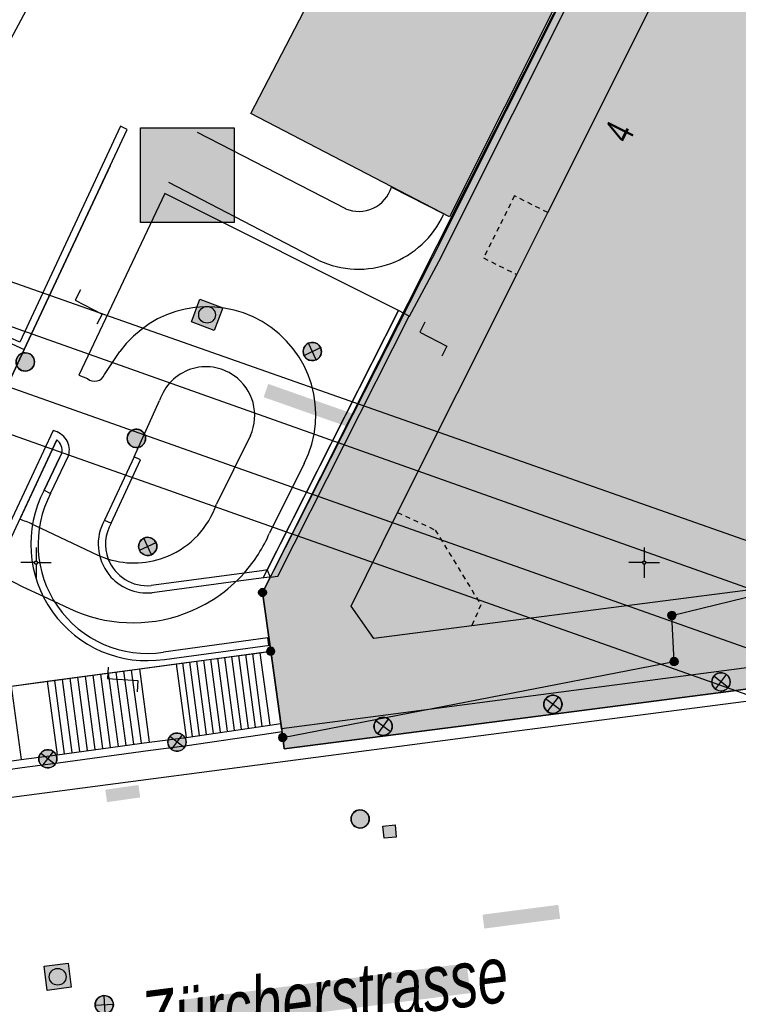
# Model space of a CAD drawing. Header units: metres. Extents: x 2695560 to 2696939, y 1260491 to 1262050.
# Tile 1001 of 1005: x 2696750 to 2696780, y 1261682 to 1261722. Entities that reach past the tile are written whole.
import ezdxf

# ---------------------------------------------------------------- set-up
doc = ezdxf.new("R2010")
doc.units = ezdxf.units.M
doc.linetypes.add('AUSGEZOGEN', pattern=[0])
doc.linetypes.add('VERDECKT2_S2', pattern=[0.36, 0.2, -0.16])
for name, color, linetype in [('XR$1$AV_Flächen (EO)', 7, 'AUSGEZOGEN'), ('XR$1$AV_Gebäudeflächen (BB)', 7, 'AUSGEZOGEN'), ('XR$1$AV_Gebäudeflächen (EO)', 7, 'AUSGEZOGEN'), ('XR$1$AV_Gebäudeflächen ut.', 7, 'AUSGEZOGEN'), ('XR$1$AV_Grenzpunkte', 7, 'AUSGEZOGEN'), ('XR$1$AV_Haus-Nr.', 7, 'AUSGEZOGEN'), ('XR$1$AV_Koordinatennetzpunkte', 7, 'AUSGEZOGEN'), ('XR$1$AV_Linien (BB)', 7, 'AUSGEZOGEN'), ('XR$1$AV_Linien (EO)', 7, 'AUSGEZOGEN'), ('XR$1$AV_Strassennamen', 7, 'AUSGEZOGEN'), ('XR$1$AW_LK_Einlaufschacht alt', 24, 'AUSGEZOGEN'), ('XR$1$AW_LK_Schachtdeckel', 24, 'AUSGEZOGEN'), ('XR$1$AW_LK_Zwischenpunkt', 24, 'AUSGEZOGEN'), ('XR$1$EW_LK_Knoten', 1, 'AUSGEZOGEN'), ('XR$1$Liegenschaftsgrenzen', 7, 'AUSGEZOGEN'), ('XR$1$PFAV', 255, 'AUSGEZOGEN'), ('XR$1$PFAW', 255, 'AUSGEZOGEN'), ('XR$1$PFEW', 255, 'AUSGEZOGEN')]:
    doc.layers.add(name, color=color, linetype=linetype)
doc.styles.add('ARIAL', font='arial.ttf')

# ---------------------------------------------------------------- blocks, each defined once
blk = doc.blocks.new('COMPLEXOBJECT_460')
at = {"layer": 'XR$1$AV_Linien (BB)', "color": 7, "linetype": 'AUSGEZOGEN', "transparency": 33554687}
blk.add_lwpolyline([(6743.665, 11689.657), (6767.861, 11692.84), (6779.081, 11694.291), (6783.873, 11694.912)], dxfattribs=at)
for centre, radius, start, end in [((6786.329, 11677.154), 17.927, 85.0832, 97.8728), ((6786.345, 11677.246), 17.834, 81.1591, 85.1109)]:
    blk.add_arc(centre, radius, start, end, dxfattribs=at)
blk = doc.blocks.new('COMPLEXOBJECT_461')
at = {"layer": 'XR$1$AV_Linien (BB)', "color": 7, "linetype": 'AUSGEZOGEN', "transparency": 33554687}
blk.add_line((6750.288, 11698.617), (6751.375, 11698.115), dxfattribs=at)
for centre, radius, start, end in [((6753.999, 11703.627), 6.099, 290.185, 318.3104), ((6753.992, 11703.641), 6.115, 244.6644, 290.2009)]:
    blk.add_arc(centre, radius, start, end, dxfattribs=at)
blk = doc.blocks.new('COMPLEXOBJECT_462')
at = {"layer": 'XR$1$AV_Linien (BB)', "color": 7, "linetype": 'AUSGEZOGEN', "transparency": 33554687}
blk.add_line((6758.814, 11705.225), (6757.418, 11702.408), dxfattribs=at)
blk.add_lwpolyline([(6753.085, 11701.617), (6754.301, 11704.22), (6754.029, 11704.347), (6755.082, 11706.667)], dxfattribs=at)
for centre, radius, start, end in [((6756.987, 11706.048), 2.003, 54.8763, 162.0161), ((6756.988, 11706.048), 2.003, 335.7315, 54.889), ((6754.037, 11703.555), 3.57, 292.7748, 341.2608), ((6754.036, 11703.565), 3.58, 252.6476, 292.7251)]:
    blk.add_arc(centre, radius, start, end, dxfattribs=at)
blk = doc.blocks.new('COMPLEXOBJECT_464')
at = {"layer": 'XR$1$AV_Linien (BB)', "color": 7, "linetype": 'AUSGEZOGEN', "transparency": 33554687}
blk.add_line((6750.852, 11705.043), (6749.329, 11701.78), dxfattribs=at)
blk.add_lwpolyline([(6750.333, 11702.978), (6750.963, 11704.304), (6751.056, 11704.5)], dxfattribs=at)
blk.add_arc((6750.552, 11704.62), 0.518, 346.5526, 54.6289, dxfattribs=at)
blk = doc.blocks.new('COMPLEXOBJECT_465')
at = {"layer": 'XR$1$AV_Linien (BB)', "color": 7, "linetype": 'AUSGEZOGEN', "transparency": 33554687}
for p, q in [((6752.815, 11707.733), (6753.447, 11708.674)), ((6761.028, 11704.069), (6759.598, 11701.206))]:
    blk.add_line(p, q, dxfattribs=at)
blk.add_lwpolyline([(6755.3, 11715.182), (6751.759, 11707.704), (6752.117, 11707.568)], dxfattribs=at)
for centre, radius, start, end in [((6757.053, 11706.069), 4.449, 59.6722, 144.1574), ((6757.054, 11706.069), 4.449, 333.2872, 59.6788), ((6752.408, 11707.895), 0.438, 228.3404, 338.2595), ((6753.994, 11703.637), 6.109, 318.2768, 336.5543)]:
    blk.add_arc(centre, radius, start, end, dxfattribs=at)
blk = doc.blocks.new('COMPLEXOBJECT_764')
at = {"layer": 'XR$1$AV_Linien (BB)', "color": 7, "linetype": 'AUSGEZOGEN', "transparency": 33554687}
blk.add_lwpolyline([(6788.734, 11699.912), (6788.642, 11700.405), (6787.65, 11700.277), (6788.095, 11696.835), (6760.092, 11693.161)], dxfattribs=at)
blk = doc.blocks.new('COMPLEXOBJECT_837')
at = {"layer": 'XR$1$AV_Flächen (EO)', "color": 7, "linetype": 'AUSGEZOGEN', "transparency": 33554687}
blk.add_line((6744.045, 11708.931), (6842.134, 11674.245), dxfattribs=at)
blk = doc.blocks.new('COMPLEXOBJECT_838')
at = {"layer": 'XR$1$AV_Flächen (EO)', "color": 7, "linetype": 'AUSGEZOGEN', "transparency": 33554687}
blk.add_line((6842.544, 11676.461), (6744.887, 11711.15), dxfattribs=at)
blk = doc.blocks.new('COMPLEXOBJECT_839')
at = {"layer": 'XR$1$AV_Flächen (EO)', "color": 7, "linetype": 'AUSGEZOGEN', "transparency": 33554687}
blk.add_line((6755.278, 11696.022), (6759.61, 11696.61), dxfattribs=at)
blk.add_arc((6754.569, 11700.753), 4.784, 152.3446, 278.5262, dxfattribs=at)
blk = doc.blocks.new('COMPLEXOBJECT_840')
at = {"layer": 'XR$1$AV_Flächen (EO)', "color": 7, "linetype": 'AUSGEZOGEN', "transparency": 33554687}
blk.add_lwpolyline([(6759.505, 11699.699), (6759.277, 11699.668), (6754.728, 11699.057)], dxfattribs=at)
for centre, radius, start, end in [((6754.573, 11700.76), 1.718, 149.8321, 200.8657), ((6754.565, 11700.76), 1.71, 200.9545, 275.4571)]:
    blk.add_arc(centre, radius, start, end, dxfattribs=at)
blk = doc.blocks.new('COMPLEXOBJECT_882')
at = {"layer": 'XR$1$AV_Flächen (EO)', "color": 7, "linetype": 'AUSGEZOGEN', "transparency": 33554687}
for points in [[(6750.699, 11705.426), (6745.532, 11694.381), (6745.252, 11693.782)], [(6745.252, 11693.782), (6735.346, 11672.605), (6739.558, 11670.655), (6751.226, 11672.167), (6754.337, 11668.424), (6753.716, 11667.126), (6753.896, 11667.04), (6754.14, 11667.529), (6754.306, 11667.869), (6756.438, 11672.503), (6756.559, 11672.767), (6757.286, 11674.346), (6739.781, 11672.098), (6736.215, 11673.744), (6743.665, 11689.657), (6744.233, 11690.869), (6744.407, 11691.242), (6745.936, 11694.507), (6750.852, 11705.043)], [(6751.056, 11704.5), (6750.963, 11704.304), (6750.331, 11702.974), (6750.602, 11702.845), (6751.339, 11704.397)]]:
    blk.add_lwpolyline(points, dxfattribs=at)
for centre, radius, start, end in [((6750.55, 11704.62), 0.82, 344.2392, 79.521), ((6750.552, 11704.62), 0.518, 346.5526, 54.6289)]:
    blk.add_arc(centre, radius, start, end, dxfattribs=at)
blk = doc.blocks.new('COMPLEXOBJECT_1055')
at = {"layer": 'XR$1$AV_Linien (EO)', "color": 7, "linetype": 'AUSGEZOGEN', "transparency": 33554687}
for p, q in [((6756.628, 11717.704), (6762.721, 11714.554)), ((6761.632, 11712.424), (6755.459, 11715.627))]:
    blk.add_line(p, q, dxfattribs=at)
blk.add_lwpolyline([(6764.61, 11715.433), (6766.765, 11714.337), (6766.751, 11714.31)], dxfattribs=at)
for centre, radius, start, end in [((6763.267, 11715.85), 1.407, 247.1676, 342.74), ((6763.255, 11715.91), 3.845, 245.0398, 335.411)]:
    blk.add_arc(centre, radius, start, end, dxfattribs=at)
blk = doc.blocks.new('COMPLEXOBJECT_1074')
at = {"layer": 'XR$1$AV_Linien (EO)', "color": 7, "linetype": 'AUSGEZOGEN', "transparency": 33554687}
blk.add_line((6743.12, 11713.61), (6844.927, 11677.778), dxfattribs=at)
blk = doc.blocks.new('COMPLEXOBJECT_1075')
at = {"layer": 'XR$1$AV_Linien (EO)', "color": 7, "linetype": 'AUSGEZOGEN', "transparency": 33554687}
blk.add_lwpolyline([(6740.994, 11708.098), (6751.333, 11704.436), (6842.786, 11672.115)], dxfattribs=at)
blk = doc.blocks.new('COMPLEXOBJECT_1077')
at = {"layer": 'XR$1$AV_Linien (EO)', "color": 7, "linetype": 'AUSGEZOGEN', "transparency": 33554687}
blk.add_lwpolyline([(6759.631, 11699.408), (6759.367, 11699.373), (6758.213, 11699.219), (6754.768, 11698.76)], dxfattribs=at)
for centre, radius, start, end in [((6754.568, 11700.76), 2.012, 150.5283, 218.5892), ((6754.567, 11700.763), 2.013, 218.6758, 275.7407)]:
    blk.add_arc(centre, radius, start, end, dxfattribs=at)
blk = doc.blocks.new('COMPLEXOBJECT_1120')
at = {"layer": 'XR$1$AV_Linien (EO)', "color": 7, "linetype": 'AUSGEZOGEN', "transparency": 33554687}
blk.add_lwpolyline([(6759.57, 11696.605), (6759.53, 11696.902), (6755.238, 11696.319)], dxfattribs=at)
for centre, radius, start, end in [((6754.572, 11700.754), 4.487, 152.2261, 214.5851), ((6754.569, 11700.752), 4.483, 214.5848, 278.5873)]:
    blk.add_arc(centre, radius, start, end, dxfattribs=at)
blk = doc.blocks.new('BAV15')
at = {"layer": 'XR$1$PFAV', "transparency": 33554687}
blk.add_hatch(color=7, dxfattribs=at).paths.add_polyline_path([(0.5, 0), (0.49, 0.1), (0.46, 0.2), (0.41, 0.29), (0.34, 0.36), (0.26, 0.42), (0.17, 0.47), (0.08, 0.49), (-0.03, 0.5), (-0.13, 0.48), (-0.22, 0.45), (-0.31, 0.4), (-0.38, 0.33), (-0.44, 0.24), (-0.48, 0.15), (-0.5, 0.05), (-0.5, -0.05), (-0.48, -0.15), (-0.44, -0.24), (-0.38, -0.33), (-0.31, -0.4), (-0.22, -0.45), (-0.13, -0.48), (-0.03, -0.5), (0.08, -0.49), (0.17, -0.47), (0.26, -0.42), (0.34, -0.36), (0.41, -0.29), (0.46, -0.2), (0.49, -0.1)])
at = {"color": 7, "transparency": 33554687}
for start, end in [(90, 270), (270, 90)]:
    blk.add_arc((0, 0), 0.5, start, end, dxfattribs=at)
at = {"layer": 'XR$1$PFAV', "transparency": 33554687}
blk.add_circle((0, 0), 0.5, dxfattribs=at)
blk = doc.blocks.new('BAV2041')
at = {"color": 7, "transparency": 33554687}
for p, q in [((0, 0.5), (0, 0.05)), ((-0.05, 0), (-0.5, 0)), ((0.05, 0), (0.5, 0)), ((0, -0.05), (0, -0.5))]:
    blk.add_line(p, q, dxfattribs=at)
blk.add_circle((0, 0), 0.05, dxfattribs=at)
for start, end in [(90, 270), (270, 90)]:
    blk.add_arc((0, 0), 0.05, start, end, dxfattribs=at)
blk = doc.blocks.new('BAW2089')
at = {"layer": 'XR$1$PFAW', "transparency": 33554687}
blk.add_hatch(color=7, dxfattribs=at).paths.add_polyline_path([(-0.5, 0.5), (-0.5, -0.5), (0.5, -0.5), (0.5, 0.5)])
at = {"transparency": 33554687}
blk.add_lwpolyline([(-0.5, 0.5), (0.5, 0.5), (0.5, -0.5), (-0.5, -0.5), (-0.5, 0.5)], close=True, dxfattribs=at)
at = {"layer": 'XR$1$PFAW', "transparency": 33554687}
blk.add_lwpolyline([(-0.5, 0.5), (0.5, 0.5), (0.5, -0.5), (-0.5, -0.5), (-0.5, 0.5)], close=True, dxfattribs=at)
blk = doc.blocks.new('BAW2093')
at = {"transparency": 33554687}
blk.add_lwpolyline([(-0.375, -0.5), (0, -0.5), (0, 0.5), (0.375, 0.5)], dxfattribs=at)
blk = doc.blocks.new('BAW2087')
at = {"lineweight": 25, "true_color": 0x000000, "transparency": 33554687}
h = blk.add_hatch(color=18, dxfattribs=at)
h.paths.add_polyline_path([(-0.5, 0.5), (-0.5, -0.5), (0.5, -0.5), (0.5, 0.5)])
h.paths.add_polyline_path([(0.337, -0.069), (0.316, -0.136), (0.282, -0.196), (0.237, -0.249), (0.182, -0.292), (0.119, -0.322), (0.052, -0.34), (-0.017, -0.343), (-0.086, -0.333), (-0.151, -0.309), (-0.21, -0.272), (-0.261, -0.224), (-0.301, -0.167), (-0.328, -0.103), (-0.342, -0.035), (-0.342, 0.035), (-0.328, 0.103), (-0.301, 0.167), (-0.261, 0.224), (-0.21, 0.272), (-0.151, 0.309), (-0.086, 0.333), (-0.017, 0.343), (0.052, 0.34), (0.119, 0.322), (0.182, 0.292), (0.237, 0.249), (0.282, 0.196), (0.316, 0.136), (0.337, 0.069), (0.344, 0)], flags=16)
at = {"layer": 'XR$1$PFAW', "lineweight": 25, "transparency": 33554687}
blk.add_hatch(color=7, dxfattribs=at).paths.add_polyline_path([(0.344, 0), (0.337, 0.069), (0.316, 0.136), (0.282, 0.196), (0.237, 0.249), (0.182, 0.292), (0.119, 0.322), (0.052, 0.34), (-0.017, 0.343), (-0.086, 0.333), (-0.151, 0.309), (-0.21, 0.272), (-0.261, 0.224), (-0.301, 0.167), (-0.328, 0.103), (-0.342, 0.035), (-0.342, -0.035), (-0.328, -0.103), (-0.301, -0.167), (-0.261, -0.224), (-0.21, -0.272), (-0.151, -0.309), (-0.086, -0.333), (-0.017, -0.343), (0.052, -0.34), (0.119, -0.322), (0.182, -0.292), (0.237, -0.249), (0.282, -0.196), (0.316, -0.136), (0.337, -0.069)])
at = {"lineweight": 25, "transparency": 33554687}
for p, q in [((-0.5, 0.5, 0.993), (0.5, 0.5, 0.993)), ((-0.5, -0.5, 0.993), (-0.5, 0.5, 0.993)), ((0.5, 0.5, 0.993), (0.5, -0.5, 0.993)), ((0.5, -0.5, 0.993), (-0.5, -0.5, 0.993))]:
    blk.add_line(p, q, dxfattribs=at)
blk.add_circle((0, 0), 0.344, dxfattribs=at)
at = {"layer": 'XR$1$PFAW', "lineweight": 25, "transparency": 33554687}
blk.add_line((-0.5, 0.5), (0.5, 0.5), dxfattribs=at)
at = {"layer": 'XR$1$PFAW', "color": 31, "lineweight": 25, "transparency": 33554687}
for p, q in [((-0.5, -0.5), (-0.5, 0.5)), ((0.5, 0.5), (0.5, -0.5)), ((0.5, -0.5), (-0.5, -0.5))]:
    blk.add_line(p, q, dxfattribs=at)
at = {"layer": 'XR$1$PFAW', "lineweight": 25, "transparency": 33554687}
blk.add_circle((0, 0), 0.344, dxfattribs=at)
blk = doc.blocks.new('BAW2082')
at = {"layer": 'XR$1$PFAW', "transparency": 33554687}
blk.add_hatch(color=7, dxfattribs=at).paths.add_polyline_path([(0.509, -0.003), (0.499, 0.098), (0.469, 0.194), (0.42, 0.283), (0.354, 0.359), (0.274, 0.421), (0.183, 0.466), (0.085, 0.491), (-0.016, 0.496), (-0.116, 0.481), (-0.211, 0.446), (-0.297, 0.392), (-0.37, 0.323), (-0.428, 0.24), (-0.468, 0.147), (-0.488, 0.047), (-0.488, -0.054), (-0.468, -0.153), (-0.428, -0.246), (-0.37, -0.329), (-0.297, -0.398), (-0.211, -0.452), (-0.116, -0.487), (-0.016, -0.502), (0.085, -0.497), (0.183, -0.472), (0.274, -0.427), (0.354, -0.366), (0.42, -0.289), (0.469, -0.2), (0.499, -0.104)])
at = {"transparency": 33554687}
for start, end in [(91.1948, 268.8052), (268.8052, 91.1948)]:
    blk.add_arc((0.01, 0), 0.5, start, end, dxfattribs=at)
at = {"layer": 'XR$1$PFAW', "transparency": 33554687}
blk.add_circle((0.009, -0.003), 0.5, dxfattribs=at)
blk = doc.blocks.new('BAW2088')
at = {"layer": 'XR$1$PFAW', "transparency": 33554687}
blk.add_hatch(color=253, dxfattribs=at).paths.add_polyline_path([(0.51, 0), (0.5, 0.101), (0.47, 0.197), (0.421, 0.286), (0.355, 0.362), (0.275, 0.424), (0.184, 0.469), (0.086, 0.494), (-0.015, 0.499), (-0.115, 0.484), (-0.21, 0.449), (-0.296, 0.395), (-0.369, 0.326), (-0.427, 0.243), (-0.467, 0.15), (-0.487, 0.051), (-0.487, -0.051), (-0.467, -0.15), (-0.427, -0.243), (-0.369, -0.326), (-0.296, -0.395), (-0.21, -0.449), (-0.115, -0.484), (-0.015, -0.499), (0.086, -0.494), (0.184, -0.469), (0.275, -0.424), (0.355, -0.362), (0.421, -0.286), (0.47, -0.197), (0.5, -0.101)])
at = {"transparency": 33554687}
for start, end in [(91.1948, 268.8052), (268.8052, 91.1948)]:
    blk.add_arc((0.01, 0), 0.5, start, end, dxfattribs=at)
at = {"layer": 'XR$1$PFAW', "transparency": 33554687}
blk.add_circle((0.01, 0), 0.5, dxfattribs=at)
blk = doc.blocks.new('BEWLP2549_S')
at = {"layer": 'XR$1$PFEW', "transparency": 33554687}
blk.add_hatch(color=7, dxfattribs=at).paths.add_polyline_path([(0.5, 0), (0.49, 0.101), (0.459, 0.197), (0.41, 0.286), (0.344, 0.362), (0.264, 0.424), (0.174, 0.469), (0.076, 0.494), (-0.025, 0.499), (-0.125, 0.484), (-0.22, 0.449), (-0.306, 0.395), (-0.379, 0.326), (-0.437, 0.243), (-0.477, 0.15), (-0.497, 0.051), (-0.497, -0.051), (-0.477, -0.15), (-0.437, -0.243), (-0.379, -0.326), (-0.306, -0.395), (-0.22, -0.449), (-0.125, -0.484), (-0.025, -0.499), (0.076, -0.494), (0.174, -0.469), (0.264, -0.424), (0.344, -0.362), (0.41, -0.286), (0.459, -0.197), (0.49, -0.101)])
at = {"color": 1, "transparency": 33554687}
for p, q in [((0.354, -0.354), (-0.354, 0.354)), ((-0.354, -0.354), (0.354, 0.354))]:
    blk.add_line(p, q, dxfattribs=at)
for start, end in [(91.3809, 268.6191), (268.6191, 91.3809)]:
    blk.add_arc((0, 0), 0.5, start, end, dxfattribs=at)
at = {"layer": 'XR$1$PFEW', "transparency": 33554687}
blk.add_circle((0, 0), 0.5, dxfattribs=at)

msp = doc.modelspace()

# ---------------------------------------------------------------- hatches: boundary and pattern name
at = {"transparency": 33554687}
for points in [[(2696755.267, 1261717.689), (2696755.267, 1261713.788), (2696759.114, 1261713.788), (2696759.114, 1261717.689)], [(2696760.517, 1261707.157), (2696760.326, 1261706.613), (2696764.981, 1261704.973), (2696765.172, 1261705.517)], [(2696769.01, 1261706.605), (2696768.805, 1261706.067), (2696772.174, 1261704.785), (2696772.379, 1261705.323)], [(2696767.265, 1261702.468), (2696767.076, 1261701.934), (2696773.558, 1261699.642), (2696773.747, 1261700.176)], [(2696753.817, 1261690.473), (2696753.89, 1261689.961), (2696755.253, 1261690.155), (2696755.18, 1261690.667)], [(2696769.323, 1261685.334), (2696769.397, 1261684.763), (2696772.515, 1261685.168), (2696772.441, 1261685.739)], [(2696756.827, 1261681.812), (2696756.985, 1261680.589), (2696768.827, 1261682.11), (2696768.669, 1261683.333)]]:
    msp.add_hatch(color=7, dxfattribs=at).paths.add_polyline_path(points)
at = {"layer": 'XR$1$AV_Gebäudeflächen (BB)', "true_color": 0xd2d2d2, "transparency": 33554687}
for points in [[(2696779.326, 1261736.676), (2696771.41, 1261740.63), (2696759.8, 1261718.27), (2696767.963, 1261714.028)], [(2696809.413, 1261721.644), (2696782.464, 1261735.108), (2696772.004, 1261714.203), (2696770.729, 1261711.654), (2696765.832, 1261701.866), (2696763.931, 1261698.015), (2696764.856, 1261696.692), (2696783.74, 1261699.136), (2696785.673, 1261699.386), (2696785.63, 1261699.72), (2696785.59, 1261699.92), (2696785.219, 1261703.069), (2696794.444, 1261704.239), (2696807.426, 1261710.572), (2696807.283, 1261710.898), (2696809.08, 1261711.745), (2696808.564, 1261712.97), (2696809.576, 1261713.507)]]:
    msp.add_hatch(color=254, dxfattribs=at).paths.add_polyline_path(points)
at = {"layer": 'XR$1$AV_Gebäudeflächen (EO)', "true_color": 0xebebeb, "transparency": 33554687}
msp.add_hatch(color=7, dxfattribs=at).paths.add_polyline_path([(2696769.365, 1261712.336), (2696770.729, 1261711.654), (2696772.004, 1261714.203), (2696770.639, 1261714.886)])
at = {"layer": 'XR$1$AV_Gebäudeflächen ut.', "true_color": 0xf5f5f5, "transparency": 33554687}
msp.add_hatch(color=7, dxfattribs=at).paths.add_polyline_path([(2696782.464, 1261735.108), (2696779.425, 1261736.626), (2696767.257, 1261712.327), (2696760.28, 1261698.58), (2696760.58, 1261696.42), (2696760.616, 1261696.164), (2696761.03, 1261693.195), (2696761.062, 1261692.971), (2696761.11, 1261692.62), (2696761.166, 1261692.154), (2696769.286, 1261693.19), (2696779.438, 1261694.513), (2696789.902, 1261695.941), (2696790.162, 1261695.971), (2696790.114, 1261696.363), (2696789.704, 1261699.722), (2696789.657, 1261700.013), (2696789.612, 1261700.215), (2696788.99, 1261703.547), (2696785.219, 1261703.069), (2696785.59, 1261699.92), (2696785.63, 1261699.72), (2696785.673, 1261699.386), (2696783.74, 1261699.136), (2696764.856, 1261696.692), (2696763.931, 1261698.015), (2696765.832, 1261701.866), (2696770.729, 1261711.654), (2696772.004, 1261714.203)])

# ---------------------------------------------------------------- linework, layer by layer
at = {"color": 24, "lineweight": -3, "transparency": 33554687}
msp.add_lwpolyline([(2696755.267, 1261717.689), (2696759.114, 1261717.689), (2696759.114, 1261713.788), (2696755.267, 1261713.788), (2696755.267, 1261717.689)], close=True, dxfattribs=at)
at = {"layer": 'XR$1$AV_Flächen (EO)', "color": 7, "linetype": 'AUSGEZOGEN', "transparency": 33554687}
msp.add_line((2696770.729, 1261711.654), (2696772.004, 1261714.203), dxfattribs=at)
at = {"layer": 'XR$1$AV_Flächen (EO)', "color": 7, "linetype": 'VERDECKT2_S2', "transparency": 33554687}
msp.add_line((2696769.365, 1261712.336), (2696770.729, 1261711.654), dxfattribs=at)
at = {"layer": 'XR$1$AV_Flächen (EO)', "color": 7, "linetype": 'AUSGEZOGEN', "transparency": 33554687}
for points in [[(2696779.425, 1261736.626), (2696767.257, 1261712.327), (2696760.28, 1261698.58)], [(2696779.425, 1261736.626), (2696767.257, 1261712.327), (2696766.065, 1261710.077)], [(2696766.065, 1261710.077), (2696766.326, 1261709.941), (2696767.522, 1261712.186), (2696779.693, 1261736.492)], [(2696788.99, 1261703.547), (2696785.219, 1261703.069), (2696785.59, 1261699.92), (2696785.63, 1261699.72), (2696785.673, 1261699.386), (2696783.74, 1261699.136), (2696764.856, 1261696.692), (2696763.931, 1261698.015), (2696765.832, 1261701.866), (2696770.729, 1261711.654), (2696772.004, 1261714.203), (2696782.464, 1261735.108)], [(2696760.58, 1261696.42), (2696760.616, 1261696.164), (2696761.03, 1261693.195), (2696761.062, 1261692.971), (2696761.11, 1261692.62), (2696761.166, 1261692.154), (2696769.286, 1261693.19), (2696779.438, 1261694.513), (2696789.902, 1261695.941), (2696790.162, 1261695.971), (2696790.114, 1261696.363), (2696789.704, 1261699.722), (2696789.657, 1261700.013), (2696789.612, 1261700.215)]]:
    msp.add_lwpolyline(points, dxfattribs=at)
for points in [[(2696749.131, 1261709.188), (2696750.488, 1261708.568), (2696754.715, 1261717.622), (2696754.443, 1261717.749), (2696750.3, 1261708.874), (2696749.214, 1261709.37), (2696749.131, 1261709.188)], [(2696760.475, 1261699.509), (2696760.601, 1261699.218), (2696760.909, 1261699.259), (2696766.311, 1261709.949), (2696765.868, 1261710.18), (2696760.475, 1261699.509)], [(2696753.786, 1261701.56), (2696754.058, 1261701.433), (2696755.271, 1261704.03), (2696754.999, 1261704.157), (2696753.786, 1261701.56)], [(2696779.438, 1261694.513), (2696790.162, 1261695.971), (2696790.114, 1261696.363), (2696789.704, 1261699.722), (2696789.612, 1261700.215), (2696788.62, 1261700.087), (2696789.065, 1261696.645), (2696761.062, 1261692.971), (2696761.11, 1261692.62), (2696761.166, 1261692.154), (2696769.286, 1261693.19), (2696779.438, 1261694.513)]]:
    msp.add_lwpolyline(points, close=True, dxfattribs=at)
at = {"layer": 'XR$1$AV_Flächen (EO)', "color": 7, "linetype": 'VERDECKT2_S2', "transparency": 33554687}
msp.add_lwpolyline([(2696772.004, 1261714.203), (2696770.639, 1261714.886), (2696769.365, 1261712.336)], dxfattribs=at)
at = {"layer": 'XR$1$AV_Linien (BB)', "color": 7, "linetype": 'AUSGEZOGEN', "transparency": 33554687}
for p, q in [((2696779.326, 1261736.676), (2696767.963, 1261714.028)), ((2696754.015, 1261716.123), (2696754.715, 1261717.622)), ((2696765.868, 1261710.18), (2696756.27, 1261714.992))]:
    msp.add_line(p, q, dxfattribs=at)
for points in [[(2696767.963, 1261714.028), (2696759.8, 1261718.27), (2696771.41, 1261740.63)], [(2696785.59, 1261699.92), (2696785.63, 1261699.72), (2696785.673, 1261699.386), (2696783.74, 1261699.136), (2696764.856, 1261696.692), (2696763.931, 1261698.015), (2696765.832, 1261701.866), (2696770.729, 1261711.654), (2696772.004, 1261714.203), (2696782.464, 1261735.108)], [(2696754.015, 1261716.123), (2696750.488, 1261708.568), (2696749.413, 1261706.301)], [(2696761.062, 1261692.971), (2696761.03, 1261693.195), (2696760.616, 1261696.164), (2696760.28, 1261698.58), (2696760.601, 1261699.218), (2696760.308, 1261699.179), (2696765.868, 1261710.18)], [(2696750.825, 1261701.383), (2696750.91, 1261701.344), (2696753.516, 1261700.121), (2696753.938, 1261699.958)], [(2696749.276, 1261699.398), (2696750.432, 1261698.809), (2696751.258, 1261698.427)], [(2696789.902, 1261695.941), (2696779.438, 1261694.513), (2696769.286, 1261693.19), (2696761.166, 1261692.154), (2696761.11, 1261692.62)], [(2696761.11, 1261692.62), (2696761.08, 1261692.849), (2696760.635, 1261692.784), (2696757.19, 1261692.279), (2696755.673, 1261692.08), (2696751.886, 1261691.565), (2696750.399, 1261691.366), (2696746.593, 1261690.843), (2696745.203, 1261690.679)]]:
    msp.add_lwpolyline(points, dxfattribs=at)
msp.add_arc((2696748.753, 1261696.889), 4.949, 65.2444, 71.7927, dxfattribs=at)
at = {"layer": 'XR$1$AV_Linien (EO)', "color": 7, "linetype": 'AUSGEZOGEN', "transparency": 33554687}
for p, q in [((2696749.413, 1261706.301), (2696750.488, 1261708.568)), ((2696756.735, 1261695.649), (2696760.17, 1261696.105)), ((2696759.699, 1261693), (2696759.303, 1261695.99)), ((2696759.986, 1261693.042), (2696759.59, 1261696.028)), ((2696760.273, 1261693.084), (2696759.878, 1261696.066)), ((2696760.17, 1261696.105), (2696760.584, 1261693.13)), ((2696755.22, 1261695.444), (2696756.735, 1261695.649)), ((2696756.735, 1261695.649), (2696757.142, 1261692.626)), ((2696757.404, 1261692.664), (2696757.004, 1261695.685)), ((2696757.691, 1261692.706), (2696757.291, 1261695.723)), ((2696757.978, 1261692.748), (2696757.578, 1261695.761)), ((2696758.265, 1261692.79), (2696757.866, 1261695.799)), ((2696758.552, 1261692.832), (2696758.153, 1261695.837)), ((2696758.839, 1261692.874), (2696758.441, 1261695.875)), ((2696759.126, 1261692.916), (2696758.728, 1261695.913)), ((2696759.412, 1261692.958), (2696759.015, 1261695.951)), ((2696751.426, 1261694.936), (2696755.22, 1261695.444)), ((2696753.722, 1261692.168), (2696753.317, 1261695.18)), ((2696754.038, 1261692.211), (2696753.632, 1261695.223)), ((2696754.354, 1261692.254), (2696753.948, 1261695.265)), ((2696754.669, 1261692.297), (2696754.263, 1261695.308)), ((2696754.985, 1261692.34), (2696754.579, 1261695.35)), ((2696755.3, 1261692.383), (2696754.895, 1261695.393)), ((2696755.22, 1261695.444), (2696755.625, 1261692.427)), ((2696749.943, 1261694.729), (2696751.426, 1261694.936)), ((2696751.426, 1261694.936), (2696751.839, 1261691.912)), ((2696752.145, 1261691.954), (2696751.739, 1261694.968)), ((2696752.46, 1261691.997), (2696752.054, 1261695.01)), ((2696752.776, 1261692.039), (2696752.37, 1261695.053)), ((2696753.091, 1261692.082), (2696752.686, 1261695.095)), ((2696753.407, 1261692.125), (2696753.001, 1261695.138)), ((2696749.943, 1261694.729), (2696750.354, 1261691.713)), ((2696760.584, 1261693.13), (2696761.03, 1261693.195)), ((2696757.142, 1261692.626), (2696760.584, 1261693.13)), ((2696751.839, 1261691.912), (2696755.625, 1261692.427)), ((2696755.625, 1261692.427), (2696757.142, 1261692.626)), ((2696746.549, 1261691.19), (2696750.354, 1261691.713)), ((2696750.354, 1261691.713), (2696751.839, 1261691.912))]:
    msp.add_line(p, q, dxfattribs=at)
for points in [[(2696715.793, 1261656.509), (2696738.317, 1261699.948), (2696746.091, 1261714.648), (2696746.277, 1261714.518), (2696753.07, 1261727.215), (2696762.741, 1261744.962)], [(2696760.17, 1261696.105), (2696760.616, 1261696.164), (2696761.03, 1261693.195)], [(2696761.062, 1261692.971), (2696761.08, 1261692.849), (2696760.635, 1261692.784), (2696757.19, 1261692.279), (2696755.673, 1261692.08), (2696751.886, 1261691.565), (2696750.399, 1261691.366), (2696746.593, 1261690.843), (2696745.203, 1261690.679)]]:
    msp.add_lwpolyline(points, dxfattribs=at)
at = {"layer": 'XR$1$AV_Linien (EO)', "color": 7, "linetype": 'VERDECKT2_S2', "transparency": 33554687}
msp.add_lwpolyline([(2696765.832, 1261701.866), (2696767.384, 1261701.149), (2696769.259, 1261698.073), (2696768.881, 1261697.215)], dxfattribs=at)
at = {"layer": 'XR$1$Liegenschaftsgrenzen', "color": 7, "linetype": 'AUSGEZOGEN', "transparency": 33554687}
for points in [[(2696779.406, 1261736.636), (2696760.28, 1261698.58), (2696760.616, 1261696.164)], [(2696760.616, 1261696.164), (2696761.11, 1261692.62), (2696777.2, 1261695.74), (2696777.11, 1261697.64), (2696785.63, 1261699.72), (2696785.59, 1261699.92), (2696788.48, 1261701.36), (2696812.88, 1261713.24)], [(2696737.185, 1261673.554), (2696746.906, 1261694.317), (2696760.616, 1261696.164)]]:
    msp.add_lwpolyline(points, dxfattribs=at)

# ---------------------------------------------------------------- block references
at = {"layer": 'XR$1$AV_Flächen (EO)', "color": 7, "linetype": 'AUSGEZOGEN', "lineweight": -3, "transparency": 33554687}
for name in ['COMPLEXOBJECT_838', 'COMPLEXOBJECT_837', 'COMPLEXOBJECT_882', 'COMPLEXOBJECT_839', 'COMPLEXOBJECT_840']:
    msp.add_blockref(name, (2690000.97, 1249999.81), dxfattribs=at)
at = {"layer": 'XR$1$AV_Grenzpunkte', "color": 7, "linetype": 'AUSGEZOGEN', "lineweight": -3, "transparency": 33554687, "xscale": 0.3249999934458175, "yscale": 0.3249999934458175}
for p in [(2696760.28, 1261698.58), (2696777.11, 1261697.64), (2696760.616, 1261696.164), (2696777.2, 1261695.74), (2696761.11, 1261692.62)]:
    msp.add_blockref('BAV15', p, dxfattribs=at)
at = {"layer": 'XR$1$AV_Koordinatennetzpunkte', "color": 7, "linetype": 'AUSGEZOGEN', "lineweight": -3, "transparency": 33554687, "xscale": 1.25, "yscale": 1.25}
for p in [(2696750.97, 1261699.81), (2696775.97, 1261699.81)]:
    msp.add_blockref('BAV2041', p, dxfattribs=at)
at = {"layer": 'XR$1$AV_Linien (BB)', "color": 7, "linetype": 'AUSGEZOGEN', "lineweight": -3, "transparency": 33554687}
for name in ['COMPLEXOBJECT_465', 'COMPLEXOBJECT_764', 'COMPLEXOBJECT_462', 'COMPLEXOBJECT_464', 'COMPLEXOBJECT_461', 'COMPLEXOBJECT_460']:
    msp.add_blockref(name, (2690000.97, 1249999.81), dxfattribs=at)
at = {"layer": 'XR$1$AV_Linien (EO)', "color": 7, "linetype": 'AUSGEZOGEN', "lineweight": -3, "transparency": 33554687}
for name in ['COMPLEXOBJECT_1074', 'COMPLEXOBJECT_1055', 'COMPLEXOBJECT_1075', 'COMPLEXOBJECT_1120', 'COMPLEXOBJECT_1077']:
    msp.add_blockref(name, (2690000.97, 1249999.81), dxfattribs=at)
at = {"layer": 'XR$1$AW_LK_Einlaufschacht alt', "color": 24, "linetype": 'AUSGEZOGEN', "lineweight": -3, "transparency": 33554687, "xscale": 0.5000000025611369, "yscale": 0.5000000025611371, "rotation": 275.751708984}
msp.add_blockref('BAW2089', (2696765.507, 1261688.749), dxfattribs=at)
at = {"layer": 'XR$1$AW_LK_Schachtdeckel', "color": 24, "linetype": 'AUSGEZOGEN', "lineweight": -3, "transparency": 33554687}
for p, rotation in [((2696758, 1261710), 159.362518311), ((2696751.86, 1261682.78), 187.3253631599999)]:
    msp.add_blockref('BAW2087', p, dxfattribs=dict(at, rotation=rotation))
for name, p, xscale, yscale in [('BAW2088', (2696750.519, 1261708.061), 0.7578193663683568, 0.7578193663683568), ('BAW2082', (2696764.287, 1261689.269), 0.7499999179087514, 0.7499999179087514)]:
    msp.add_blockref(name, p, dxfattribs=dict(at, xscale=xscale, yscale=yscale))
at = {"layer": 'XR$1$AW_LK_Schachtdeckel', "color": 24, "linetype": 'AUSGEZOGEN', "lineweight": -3, "transparency": 33554687, "xscale": 0.757819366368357, "yscale": 0.757819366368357, "rotation": 341.666899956}
msp.add_blockref('BAW2088', (2696755.09, 1261704.92), dxfattribs=at)
at = {"layer": 'XR$1$AW_LK_Zwischenpunkt', "color": 24, "linetype": 'AUSGEZOGEN', "lineweight": -3, "transparency": 33554687, "xscale": 1.250000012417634, "yscale": 1.250000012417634}
for p, rotation in [((2696753.135, 1261710.317), 242.751234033), ((2696767.303, 1261708.996), 243.1238076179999), ((2696754.532, 1261695.004), 266.79376116)]:
    msp.add_blockref('BAW2093', p, dxfattribs=dict(at, rotation=rotation))
at = {"layer": 'XR$1$EW_LK_Knoten', "color": 1, "linetype": 'AUSGEZOGEN', "lineweight": -3, "transparency": 33554687}
for p, xscale, yscale, rotation in [((2696762.326, 1261708.49), 0.749999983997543, 0.7499999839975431, 340.1217), ((2696755.564, 1261700.476), 0.7499999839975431, 0.7499999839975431, 340.0641), ((2696779.126, 1261694.906), 0.749999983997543, 0.749999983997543, 7.349399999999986), ((2696772.217, 1261693.985), 0.7499999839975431, 0.7499999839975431, 7.637399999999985), ((2696765.238, 1261693.077), 0.749999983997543, 0.749999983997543, 8.53110000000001), ((2696756.765, 1261692.429), 0.7499999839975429, 0.7499999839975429, 8.04600000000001), ((2696751.456, 1261691.743), 0.7499999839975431, 0.7499999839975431, 7.731899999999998), ((2696753.775, 1261681.633), 0.7499999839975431, 0.7499999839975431, 228.0185999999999)]:
    msp.add_blockref('BEWLP2549_S', p, dxfattribs=dict(at, xscale=xscale, yscale=yscale, rotation=rotation))

# ---------------------------------------------------------------- texts
at = {"layer": 'XR$1$AV_Haus-Nr.', "color": 7, "transparency": 33554687, "insert": (2696774.42, 1261717.784), "char_height": 1.1621, "width": 1.02516, "attachment_point": 2, "rotation": 63.4194, "style": 'ARIAL'}
msp.add_mtext('\\W0.68;4', dxfattribs=at)
at = {"layer": 'XR$1$AV_Strassennamen', "color": 7, "transparency": 33554687, "insert": (2696762.828, 1261681.949), "char_height": 2.32421, "width": 16.02776, "attachment_point": 5, "rotation": 7.3179, "style": 'ARIAL'}
msp.add_mtext('\\A1;{\\fArial|i1|b0;\\H2.324206;\\W0.700000;\\C7;Zürcherstrasse}\\P', dxfattribs=at)

doc.saveas('drawing.dxf')
